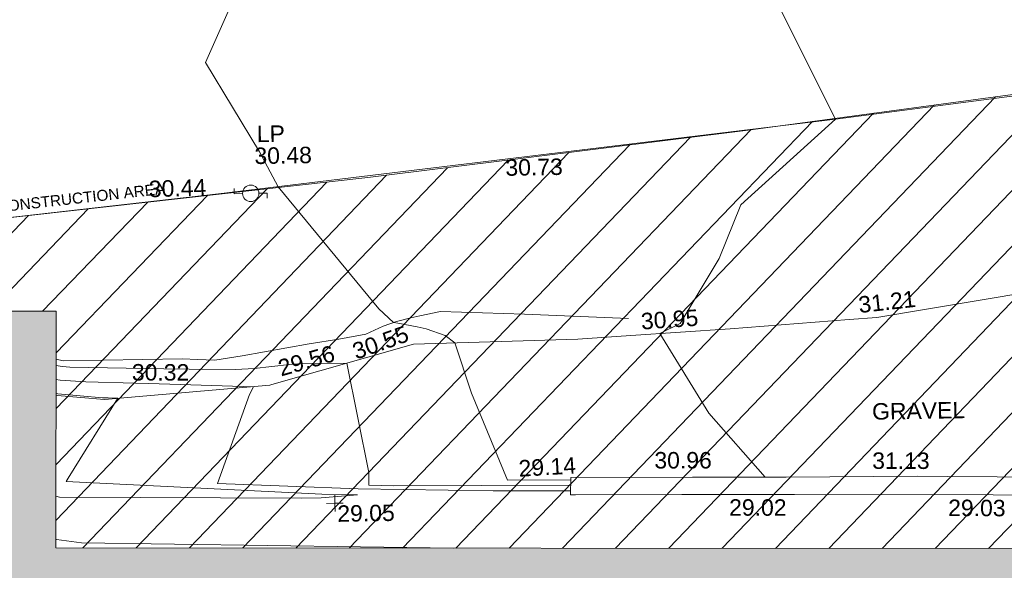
# Model space of a CAD drawing. Header units: millimetres. Extents: x -290717 to 520720, y -103372 to 287762.
# Tile 284 of 375: x 57964 to 80437, y 164211 to 176765. Entities that reach past the tile are written whole.
import ezdxf

# ---------------------------------------------------------------- set-up
doc = ezdxf.new("R2010")
doc.units = ezdxf.units.MM
for name, pattern in [('IMPORT-HIDDEN2 _3_', [4762.5, 3175, -1587.5]), ('IMPORT-UG_DRAINAGE_UNIDENTIFIED_QLB2 _2_', [2700, 1500, -300.0000000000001, 0, -250, 150, -300.0000000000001, 0, -200]), ('IMPORT-UG_ELEC_STREET LIGHTING_QLB2 _2_', [2700, 1500, -300.0000000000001, 0, -250, 150, -300.0000000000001, 0, -200])]:
    doc.linetypes.add(name, pattern=pattern)
for name, color, linetype, lineweight, true_color in [('00_TOPO_FENCE', 7, 'Continuous', 9, 0x3f7f4f), ('00_TOPO_FURN_LAMP_POST', 7, 'Continuous', 9, 0x666666), ('00_UAV_FENCE', 7, 'Continuous', 9, 0x264c2f), ('00_UAV_LEVEL_SPOT', 7, 'Continuous', 9, 0x666666), ('00_UAV_SLOPE_BOTTOM', 30, 'Continuous', 9, 0xff7f00), ('00_UAV_SLOPE_TOP', 40, 'Continuous', 9, 0xffbf00), ('00_UAV_WALL', 7, 'Continuous', 9, 0x7c00a5), ('01_DTM_CONTOUR_MJR', 7, 'Continuous', 9, 0x7f3f00), ('01_DTM_CONTOUR_MNR', 7, 'Continuous', 9, 0xa5a552), ('12333-PUM-2D-U-0001-C01 - Rev2_REVIT IMPORT_dwg', 7, 'Continuous', 9, 0x767676), ('A_RHA_Line', 7, 'Continuous', 9, 0x00a600), ('PUM-CHAMBER EXTENTS', 6, 'IMPORT-HIDDEN2 _3_', 9, 0xff00ff), ('PUM-UNABLE TO SURVEY', 190, 'Continuous', 9, 0x7f00ff), ('PUM-UNIDENTIFIED-QLB2', 150, 'IMPORT-UG_DRAINAGE_UNIDENTIFIED_QLB2 _2_', 9, 0x007fff)]:
    doc.layers.add(name, color=color, linetype=linetype, lineweight=lineweight, true_color=true_color)
doc.layers.add('00_UAV_SURVEY_TEXT', color=7, linetype='Continuous', lineweight=9)
doc.layers.add('A_RHA_Detail', color=7, linetype='Continuous', lineweight=9)
doc.styles.add('Arial_1', font='arial.ttf', dxfattribs={"height": 250})
doc.styles.add('Swis721 Lt BT_2', font='swissl.ttf', dxfattribs={"height": 375})

# ---------------------------------------------------------------- blocks, each defined once
blk = doc.blocks.new('12333-PUM-2D-U-0001-C01 - Rev2_REVIT IMPORT_dwg_MSL_Lamp_Post_SYM-2077199-Site Location Plan Existing')
at = {"layer": '00_TOPO_FURN_LAMP_POST', "color": 254, "true_color": 0xcccccc, "flags": 128}
for points in [[(-500.1060478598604, 0), (-1000.212095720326, 0), (-1000.212095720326, 316.7338303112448)], [(500.1060478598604, 0), (1000.21209571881, 0), (1000.21209571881, -316.7338303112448)]]:
    blk.add_lwpolyline(points, dxfattribs=at)
at = {"layer": '00_TOPO_FURN_LAMP_POST', "color": 254, "true_color": 0xcccccc}
blk.add_circle((0, 0), 500.1060478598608, dxfattribs=at)
blk = doc.blocks.new('12333-PUM-2D-U-0001-C01 - Rev2_REVIT IMPORT_dwg_UAV-2077255-Site Location Plan Existing')
at = {"layer": '00_UAV_LEVEL_SPOT', "color": 254, "true_color": 0xcccccc, "flags": 128}
for points in [[(0, -500.0000000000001), (0, 0), (-500.0000000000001, 0)], [(500.0000000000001, 0), (0, 0), (0, 500.0000000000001)]]:
    blk.add_lwpolyline(points, dxfattribs=at)
blk = doc.blocks.new('12333-PUM-2D-U-0001-C01 - Rev2_REVIT IMPORT_dwg_MGS62954_T2_Galway_ITM_3d_Rev1-2077680-Site Location Plan Existing')
at = {"layer": '00_TOPO_FENCE', "color": 254, "true_color": 0xcccccc, "flags": 128}
blk.add_lwpolyline([(533917210.8499775, 725719413.5790299), (533920897.2640227, 725722460.6173444), (533924975.9873791, 725723213.0356815), (533932823.7300687, 725724684.2544779), (533936834.0553869, 725725447.237831), (533940594.3079118, 725725466.5095568), (533946282.1384676, 725725466.6874781), (533949005.3609898, 725725595.4479479), (533953007.702599, 725725884.8935099), (533956868.8166244, 725726174.3537372), (533962564.0963076, 725726634.5533946), (533967466.2553149, 725727097.4780558), (533974024.9029548, 725727775.8969332), (533981580.335156, 725728558.1503834), (533988359.9939131, 725729322.6214048), (533990621.5881839, 725729601.8056606), (533993695.217885, 725730037.3716668), (533996392.6667585, 725727018.971834)], dxfattribs=at)
at = {"layer": '00_UAV_FENCE', "color": 254, "true_color": 0xcccccc, "flags": 128}
blk.add_lwpolyline([(533971859.1220001, 725723597.3755001), (533975612.1220002, 725723642.3755001), (533976823.1746137, 725723704.3201454), (533979092.1220001, 725723820.3755001), (533981807.3580877, 725723984.2959094), (533982438.1220002, 725724022.3755002), (533985943.1220002, 725724539.3755001), (533986665.2197314, 725724929.8094152), (533989113.122, 725726253.3755002), (533991259.0335968, 725726809.2712353), (533992456.1220001, 725727119.3755001), (533994292.122, 725726287.3755003), (533995488.918522, 725725019.9363321), (533996901.1220001, 725723524.3755001), (533997338.0374556, 725720622.6798762), (533997413.4570001, 725720121.7945001), (533997560.4570001, 725716590.7945)], dxfattribs=at)
at = {"layer": '00_UAV_SLOPE_BOTTOM', "color": 254, "true_color": 0xcccccc, "flags": 128}
blk.add_lwpolyline([(533963678.5647601, 725722572.6532314), (533963706.5020002, 725722564.473), (533964781.5020002, 725722458.4730002), (533968559.5020003, 725722716.473), (533968612.059972, 725722730.504449), (533971859.1220001, 725723597.3755001)], dxfattribs=at)
at = {"layer": '00_UAV_SLOPE_TOP', "color": 254, "true_color": 0xcccccc, "flags": 128}
blk.add_lwpolyline([(533976776.5020001, 725724095.473), (533974403.502, 725724238.473), (533972484.5020001, 725724330.473), (533972011.5020001, 725724242.473), (533971806.0659971, 725724194.7963428), (533971481.5020002, 725724119.4730002), (533971175.5020001, 725724020.4730002), (533970774.5020001, 725723839.473), (533970153.502, 725723738.4730002), (533969479.5020001, 725723643.473), (533967941.5020002, 725723396.4730002), (533967315.502, 725723311.4730002), (533966920.0017051, 725723334.0116872), (533966578.5020001, 725723353.473), (533963860.5020002, 725723354.4730002), (533963693.5266895, 725723394.8481777)], dxfattribs=at)
at = {"layer": '00_UAV_WALL', "color": 254, "true_color": 0xcccccc, "flags": 128}
for points in [[(533992730.4570001, 725717931.7945), (533992771.4570001, 725720807.7944999), (533992790.6272308, 725721895.6238623), (533992830.4570001, 725724155.7945), (533991205.1220001, 725724206.3755002), (533990325.1220002, 725724210.3755001), (533990318.9427257, 725723979.7909995), (533990287.122, 725722792.3755003), (533990234.1220001, 725720240.3755001), (533988982.1543514, 725720271.8122269), (533988641.1220001, 725720280.3755001), (533986266.122, 725720311.3755001), (533983983.3774287, 725720366.7707174), (533983299.122, 725720383.3755002), (533980309.122, 725720413.3755001), (533978987.286874, 725720436.8583122), (533978170.122, 725720451.3755002), (533975393.122, 725720495.3755002)], [(533990482.6273809, 725719771.102964), (533985492.5793819, 725719914.0351312), (533985029.5810003, 725719927.2969999), (533980494.358384, 725720014.8400971), (533977918.4796352, 725720064.5621114), (533975497.9785329, 725720099.1924616), (533975380.2886522, 725720100.8762623), (533975393.122, 725720495.3755002)]]:
    blk.add_lwpolyline(points, dxfattribs=at)
at = {"layer": '01_DTM_CONTOUR_MJR', "color": 254, "true_color": 0xcccccc, "flags": 128}
blk.add_lwpolyline([(533975387.4180489, 725720320.035099), (533971339.4180791, 725720375.0630887), (533971062.4802156, 725720382.672639), (533970780.0000001, 725720400.0000001), (533970791.0832211, 725720689.3656622), (533970330.0000001, 725723190.0000002), (533969306.8105221, 725723199.0859953), (533969021.9302935, 725723181.9302936), (533968211.6716833, 725723102.0375086), (533967791.2221233, 725723085.7894737), (533966728.7475613, 725723112.1399319), (533966147.0111597, 725723135.9110734), (533964006.7108611, 725723208.0731888), (533963836.4706587, 725723226.0788014), (533963690.9727716, 725723254.5040907)], dxfattribs=at)
at = {"layer": '01_DTM_CONTOUR_MNR', "color": 254, "true_color": 0xcccccc, "flags": 128}
for points in [[(533975391.3199982, 725720439.9816669), (533973950.0000001, 725720460.0000001), (533973159.6246231, 725722458.6865917), (533972800.0000001, 725723610), (533972586.2332788, 725723782.9879128), (533972149.5525005, 725723940.9247183), (533971950.8955224, 725723987.8208956), (533971510.1255888, 725724078.7755104), (533971410.0000001, 725724100.0000001), (533971082.5869294, 725724415.3344018), (533968830.0000001, 725727240), (533968419.3866527, 725728038.2501522), (533967220, 725730100), (533968355.5195429, 725732532.0380914)], [(533979828.3722818, 725720421.9161683), (533978567.5349933, 725721906.1879648), (533977480, 725723740), (533977952.0283494, 725723957.9359578), (533978867.4554876, 725725426.8210224), (533979386.1142882, 725726641.4796519), (533981580.0000001, 725728560.0000002), (533980180.0000002, 725731470.0000001)], [(533975383.1861574, 725720189.9460516), (533973620.226298, 725720219.7968014), (533970540.7951463, 725720316.2159423), (533967330.0000001, 725720500), (533968094.1854067, 725722515.1188927), (533968190.0000002, 725722690.0000002), (533965805.2894868, 725722803.1086866), (533965496.1816483, 725722814.1120373), (533964361.9135317, 725722864.4532142), (533963778.1564459, 725722918.9572816), (533963685.121467, 725722932.9604586)], [(533963636.7292523, 725720273.6888266), (533963718.275862, 725720249.6551723), (533969235.583233, 725720131.676485), (533969693.5480976, 725720132.3978975), (533970520.0000001, 725720180.0000002), (533969706.4966093, 725720209.935874), (533963880, 725720600), (533963920.7439877, 725720679.4973556), (533965090, 725722480), (533964870.0861976, 725722490.146956), (533964845.1578597, 725722492.2169418), (533964740.5895917, 725722498.1252863), (533963718.7540559, 725722606.1046944), (533963679.3428273, 725722615.4099396)], [(533963618.824311, 725719289.768106), (533963636.5609702, 725719285.4194489), (533964199.5005494, 725719197.4958862), (533972690.0000002, 725718930.0000001)]]:
    blk.add_lwpolyline(points, dxfattribs=at)
at = {"xscale": 0.375, "yscale": 0.375, "zscale": 0.375}
for name, p in [('12333-PUM-2D-U-0001-C01 - Rev2_REVIT IMPORT_dwg_MSL_Lamp_Post_SYM-2077199-Site Location Plan Existing', (533968204.1467072, 725727097.7317084)), ('12333-PUM-2D-U-0001-C01 - Rev2_REVIT IMPORT_dwg_UAV-2077255-Site Location Plan Existing', (533970000, 725720000))]:
    blk.add_blockref(name, p, dxfattribs=at)
at = {"layer": '00_TOPO_FENCE', "color": 251, "true_color": 0x666666, "insert": (533974024.9000001, 725727771.1296079), "char_height": 375, "width": 1495.902363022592, "attachment_point": 1, "line_spacing_factor": 1.005061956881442, "style": 'Swis721 Lt BT_2'}
blk.add_mtext('30.73', dxfattribs=at)
at = {"layer": '00_TOPO_FENCE', "color": 251, "true_color": 0x666666, "insert": (533965876.2045439, 725727424.5511549), "char_height": 375, "width": 1495.902363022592, "attachment_point": 1, "rotation": 0.8842610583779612, "line_spacing_factor": 1.005061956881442, "style": 'Swis721 Lt BT_2'}
blk.add_mtext('30.44', dxfattribs=at)
at = {"layer": '00_TOPO_FURN_LAMP_POST', "char_height": 375, "attachment_point": 1, "line_spacing_factor": 1.005061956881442, "style": 'Swis721 Lt BT_2'}
for s, insert, width in [('LP', (533968364.9914096, 725728637.0534407), 707.5855621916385), ('30.48', (533968302.7088249, 725728139.1045974), 1495.902363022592)]:
    blk.add_mtext(s, dxfattribs=dict(at, insert=insert, width=width))
at = {"layer": '00_UAV_FENCE', "color": 251, "true_color": 0x666666, "char_height": 375, "width": 1495.902363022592, "attachment_point": 1, "line_spacing_factor": 1.005061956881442, "style": 'Swis721 Lt BT_2'}
for s, insert, rotation in [('31.21', (533982010.8251207, 725724500.3904076), 5.2688618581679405), ('30.95', (533977047.5505822, 725724211.6738578), 2.928094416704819)]:
    blk.add_mtext(s, dxfattribs=dict(at, insert=insert, rotation=rotation))
at = {"layer": '00_UAV_LEVEL_SPOT', "insert": (533970051.8765643, 725719949.1441548), "char_height": 375, "width": 1495.902363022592, "attachment_point": 1, "line_spacing_factor": 1.005061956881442, "style": 'Swis721 Lt BT_2'}
blk.add_mtext('29.05', dxfattribs=at)
at = {"layer": '00_UAV_SLOPE_BOTTOM', "color": 251, "true_color": 0x666666, "insert": (533968725.8623343, 725723273.4606045), "char_height": 375, "width": 1495.902363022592, "attachment_point": 1, "rotation": 14.947689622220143, "line_spacing_factor": 1.005061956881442, "style": 'Swis721 Lt BT_2'}
blk.add_mtext('29.56', dxfattribs=at)
at = {"layer": '00_UAV_SLOPE_TOP', "color": 251, "true_color": 0x666666, "char_height": 375, "width": 1495.902363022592, "attachment_point": 1, "line_spacing_factor": 1.005061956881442, "style": 'Swis721 Lt BT_2'}
for s, insert, rotation in [('30.55', (533970424.1410729, 725723618.3174405), 18.47324896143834), ('30.32', (533965423.74556, 725723254.6107209), 358.86994161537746)]:
    blk.add_mtext(s, dxfattribs=dict(at, insert=insert, rotation=rotation))
at = {"layer": '00_UAV_SURVEY_TEXT', "color": 251, "true_color": 0x666666, "insert": (533982294.8000001, 725722064.6296079), "char_height": 375, "width": 2322.210334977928, "attachment_point": 1, "line_spacing_factor": 1.005061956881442, "style": 'Swis721 Lt BT_2'}
blk.add_mtext('GRAVEL', dxfattribs=at)
at = {"layer": '00_UAV_WALL', "color": 251, "true_color": 0x666666, "char_height": 375, "width": 1495.902363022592, "attachment_point": 1, "line_spacing_factor": 1.005061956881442, "style": 'Swis721 Lt BT_2'}
for s, insert, rotation in [('29.14', (533974198.9694543, 725720905.8614455), 2.306372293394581), ('30.96', (533977311.7959343, 725721040.84582), 359.00222452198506), ('31.13', (533982283.2754747, 725720945.4670475), 358.86699622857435), ('29.02', (533978999.1540754, 725719934.7870116), 358.894160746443), ('29.03', (533983998.0607225, 725719840.42858), 358.6462375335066)]:
    blk.add_mtext(s, dxfattribs=dict(at, insert=insert, rotation=rotation))
blk = doc.blocks.new('12333-PUM-2D-U-0001-C01 - Rev2_REVIT IMPORT_dwg-1620468-Site Location Plan Existing')
at = {"layer": 'PUM-CHAMBER EXTENTS', "true_color": 0xfff4d4}
h = blk.add_hatch(dxfattribs=at)
h.set_pattern_fill('FP_14', style=0, pattern_type=2)
h.set_pattern_definition([(45, (-533641079.65, -725615854.3560001), (-618.7184335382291, 618.7184335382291), [])])
h.paths.add_polyline_path([(351699.72233876, 60394.56140982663), (351708.9931528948, 60906.25732133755), (352393.2163071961, 60898.13015711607), (353041.6677554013, 66223.39089320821), (353206.9931529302, 73966.25732144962), (353982.8594361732, 73952.7145251), (354317.3501528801, 76699.64382133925), (358888.3501528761, 76111.64382135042), (361222.350152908, 86809.64382132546), (361563.3501529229, 88895.64382133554), (363078.350152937, 90435.64382137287), (363904.3501529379, 101867.6438212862), (365385.1266995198, 110525.3932341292), (365230.9820148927, 110551.7047199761), (365498.4008083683, 111226.8875165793), (365470.0968050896, 111952.5482150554), (365624.7061381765, 111926.1574136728), (366051.350152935, 114420.6438213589), (364898.3501528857, 114331.6438213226), (360524.3501529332, 111561.643821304), (356416.7002318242, 111258.678218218), (357929.2858412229, 111182.0907012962), (360544.5530249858, 111349.5624075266), (360546.5568067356, 111049.5690885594), (355314.0187962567, 111014.6190039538), (355309.6134037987, 111177.0234435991), (355277.3501528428, 111174.643821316), (352644.3501529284, 114141.6438213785), (338239.8330883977, 112460.2766464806), (329804.3501528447, 111555.6438213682), (319532.3501528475, 110592.6438213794), (310517.3501528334, 109863.6438213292), (302620.3501528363, 109581.6438213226), (295825.3501529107, 109566.6438213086), (279813.3501529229, 106549.643821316), (276140.8366145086, 103581.1872824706), (276061.814112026, 103425.8629484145), (271406.8224872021, 105468.1551963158), (271509.3894614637, 105701.9358727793), (267649.350152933, 107463.6438213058), (260223.350152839, 100640.6438213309), (259796.3501529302, 72682.64382134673), (269496.3501528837, 64316.64382130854), (273776.3501529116, 63665.64382135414), (309011.3501528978, 62955.64382139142), (311037.3501528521, 62074.64382133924), (337339.3501528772, 60871.64382135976), (351699.5658924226, 60394.56660731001)])
h.paths.add_polyline_path([(268358.9909750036, 65556.86419186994), (264596.4920611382, 69167.41490751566), (264804.2082447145, 69383.8727354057), (266581.5988270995, 67470.36930634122), (268566.7072650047, 65773.32227584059), (268393.5501527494, 65592.87780157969)])
h.paths.add_polyline_path([(332379.887152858, 67575.85382149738), (302320.8871528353, 68122.8538214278), (302332.4158496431, 68783.33241919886), (280169.8095181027, 69186.63780598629), (280330.3604934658, 78384.59702432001), (275960.0958838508, 78464.13017966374), (276108.0612945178, 86595.19465455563), (280450.151176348, 86519.4031937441), (280756.2778082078, 103341.6855813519), (302910.5740271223, 102938.5317815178), (302921.4142533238, 103534.2289657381), (310787.9439886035, 103391.0774384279), (310815.0515438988, 104880.7045066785), (318228.828162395, 104745.7919744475), (318301.0448391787, 108714.2766025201), (322633.8020448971, 108635.4310593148), (322539.6341878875, 103240.5581443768), (349750.1643799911, 102745.3933022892), (349310.9351529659, 74176.42282136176), (332506.0083566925, 74506.52523825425), (332420.225768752, 69792.56032023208)])
h.paths.add_polyline_path([(262373.7501529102, 72788.24382131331), (262335.6501528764, 75226.64382130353), (265345.5501529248, 75226.64382130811), (265383.6501528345, 72864.44382133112), (265304.2827260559, 72862.43451938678)])
h.paths.add_polyline_path([(261383.1501528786, 75912.44382136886), (261459.3501528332, 80789.24382133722), (267517.2501529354, 80713.04382135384), (267441.050152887, 75836.24382130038), (261504.3495088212, 75910.91930116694)])
h.paths.add_polyline_path([(302573.8228673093, 78329.52926304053), (302592.4407276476, 78963.90062831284), (306343.567266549, 78898.43991812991), (306598.9518629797, 91613.85658206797), (302817.4785721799, 91689.80612071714), (302824.7187942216, 92271.10215000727), (296640.3411529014, 92395.32482125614), (296360.3411528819, 78454.32482147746), (302538.3452618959, 78330.24181806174)])
h.paths.add_polyline_path([(261840.3501529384, 80865.44382136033), (261687.9501528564, 92981.24382131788), (264050.1501528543, 92981.2438213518), (264202.5501529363, 80865.44382139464), (263838.6680771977, 80865.44382138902)])
h.paths.add_polyline_path([(274664.4282881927, 104261.9875886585), (272430.0401462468, 105281.7542374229), (273799.1437452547, 104582.3695657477), (274486.1144024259, 104328.01044291)])
h.paths.add_polyline_path([(315481.3501528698, 115683.6438212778), (326437.165211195, 116343.5766866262), (364189.350152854, 120948.6438212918), (366744.3501529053, 124721.6438213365), (363517.3501528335, 126053.6438213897), (359872.3501529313, 126432.6438213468), (352849.3501528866, 126181.6438212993), (339104.3501528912, 124625.643821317), (335451.3501528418, 124514.6438212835), (325145.3501528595, 123235.643821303), (319635.3501528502, 122976.6438213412), (314446.3501528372, 122493.6438213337), (313566.3501528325, 118980.6438212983)])
h.paths.add_polyline_path([(322305.050152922, 119194.0438212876), (322152.6501528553, 121403.8438213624), (326724.6501528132, 121784.8438213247), (326877.0501529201, 119498.8438214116), (323355.1979919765, 119264.0536772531)])
h.paths.add_polyline_path([(328629.650152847, 120870.443821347), (328477.2501528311, 122089.6438212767), (329810.7501529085, 122242.0438213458), (329963.1501528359, 121022.8438213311), (328841.3815410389, 120894.6416942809)])
h.paths.add_polyline_path([(317352.0501528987, 121480.0438213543), (317352.0501528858, 121861.0438214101), (317618.7501528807, 121856.3885555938), (317618.7501528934, 121480.043821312), (317362.3608135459, 121480.0438213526)])
h.paths.add_polyline_path([(331601.4501528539, 122089.6438213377), (331144.2501528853, 122242.0438213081), (331258.5501528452, 122623.0438213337), (331715.7501528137, 122470.6438213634), (331644.5503212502, 122233.3110493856)])
at = {"layer": 'PUM-UNABLE TO SURVEY', "color": 7, "true_color": 0xfff4d4, "flags": 128}
blk.add_lwpolyline([(276146.350152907, 103585.6438212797), (279813.3501529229, 106549.643821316), (295825.3501529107, 109566.6438213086), (302620.3501528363, 109581.6438213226), (310517.3501528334, 109863.6438213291), (319532.3501528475, 110592.6438213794), (329804.3501528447, 111555.6438213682), (338504.3501529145, 112488.6438213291), (352644.3501529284, 114141.6438213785), (355277.3501528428, 111174.643821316), (355312.9323998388, 111177.2682409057)], dxfattribs=at)
blk.add_blockref('12333-PUM-2D-U-0001-C01 - Rev2_REVIT IMPORT_dwg_MGS62954_T2_Galway_ITM_3d_Rev1-2077680-Site Location Plan Existing', (-533641079.6498471, -725615854.3561786))
at = {"layer": 'PUM-UNIDENTIFIED-QLB2', "insert": (323233.9616297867, 111336.5528986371), "char_height": 250, "width": 4603.372719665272, "attachment_point": 2, "rotation": 5.355825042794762, "line_spacing_factor": 0.9417779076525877, "style": 'Arial_1'}
blk.add_mtext('CONSTRUCTION AREA', dxfattribs=at)

msp = doc.modelspace()

# ---------------------------------------------------------------- hatches: boundary and pattern name
at = {"layer": 'A_RHA_Detail', "true_color": 0xc0c0c0}
h = msp.add_hatch(color=9, dxfattribs=at)
h.paths.add_polyline_path([(-80880.60083898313, -68502.79057078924), (-80400.86592458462, -68483.4150911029), (-80400.86592458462, -62984.64684182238), (-24474.85765180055, -63009.32043784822), (-24456.14471274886, -50840.30023854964), (-36622.55041054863, -50831.65104346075), (-36622.5504104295, -44228.57792609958), (-50959.05265825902, -44213.68205212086), (-50959.05265825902, -42573.78171509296), (-54563.93258049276, -42571.21897729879), (-54565.69773355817, -45054.17447471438), (-92408.82109324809, -45027.27149617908), (-92411.78875845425, -49201.74309219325), (-100061.9988811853, -49201.74309219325), (-100052.221444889, -64852.82557835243), (-86120.90825231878, -64852.82557835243), (-86092.16626519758, -62957.90041523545), (-84861.10047611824, -62957.90041520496), (-84854.79054275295, -68240.10973718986), (-80870.60226895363, -68240.10973718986)])
h.paths.add_polyline_path([(-137238.9269955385, -68461.93840922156), (-132719.7426408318, -68433.06336920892), (-132847.0731201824, -62850.0428228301), (-130454.6837966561, -62916.63108081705), (-130498.2830220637, -61355.8539363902), (-117581.136331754, -61423.42893434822), (-117492.3908565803, -49183.91309186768), (-125136.5200282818, -49178.47881939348), (-125133.5727033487, -45032.61887132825), (-163007.1824077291, -45005.69421944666), (-163007.1824077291, -44090.29634113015), (-163123.8521375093, -44090.21339942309), (-163122.6389897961, -42383.751842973), (-166563.8543420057, -42383.75184295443), (-166565.0349082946, -44044.3982420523), (-193158.4656786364, -44025.49275802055), (-193195.152889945, -62863.6565097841), (-137269.7106414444, -62916.63108078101), (-137254.3708868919, -65679.90523788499)])
h.paths.add_polyline_path([(120310.9497607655, -32334.2823016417), (120312.4652266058, -31610.73011961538), (133451.2244789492, -31638.24899384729), (133469.2230092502, -19717.98315777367), (121295.7536929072, -19692.48606427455), (121319.8434528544, -8190.941560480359), (112277.0825929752, -8172.001674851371), (112263.1769726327, -14811.12345451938), (78285.85310969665, -14739.95861435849), (78292.82277619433, -8167.077575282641), (76545.55099677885, -8163.40371230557), (69355.76844230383, -8152.931592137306), (69353.66597202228, -9156.746357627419), (68372.60878942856, -9154.691552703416), (68372.60878942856, -13705.52853212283), (69333.72334743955, -13707.54156767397), (69325.07112544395, -16249.53369225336), (66623.4489111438, -16249.53369225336), (66619.79243932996, -17995.29925522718), (65989.07757491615, -17995.29925522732), (65985.44262769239, -19730.78799479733), (57152.23993372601, -19712.28702423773), (57127.42535098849, -31559.89461998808), (70277.87165423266, -31587.43801817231), (70277.87165428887, -32271.74147154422), (78263.96947906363, -32285.12944888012), (78266.62669288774, -31019.79372153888), (112335.8856506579, -31091.15111856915), (112335.8856506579, -32317.57330550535), (119781.4233959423, -32333.17321910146)])
h.paths.add_polyline_path([(7503.71740934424, -1791.43926322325), (15482.43097389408, -674.0213230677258), (15484.0826184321, 148.1327206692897), (56188.28042539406, 205.5276654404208), (56155.8432600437, 14338.31663138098), (18016.62665932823, 14236.4814953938), (17967.9025208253, 34313.18372075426), (21727.10644861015, 34324.06926249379), (21708.9097307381, 40608.10218319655), (18009.66447156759, 40608.10218325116), (17995.54603703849, 45483.75063445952), (9770.084212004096, 45420.63294734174), (3966.216019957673, 45443.14492469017), (3984.771235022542, 14176.56786831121), (1023.062455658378, 14176.56786840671), (-276.5134647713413, 14190.52623465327), (-231.6790044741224, 5976.811441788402), (-226.4491536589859, 193.7444677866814), (1220.250839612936, 179.5999159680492), (7477.609307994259, 143.2867556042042), (7488.638446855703, -674.0213230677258)])
h.paths.add_polyline_path([(77755.59663317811, 53.47451145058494), (77729.51881611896, 1699.844979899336), (94464.47132486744, 1659.976083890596), (94606.37913471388, 17991.39023626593), (88810.41901146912, 18015.03260816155), (88799.89418497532, 14436.74271609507), (69413.88950349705, 14457.87738898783), (69377.35724448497, 99.62816357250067), (70760.85642036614, 92.0068082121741)])
h.paths.add_polyline_path([(61252.12079698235, 46453.95617369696), (105774.7348988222, 46472.68783510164), (105768.2642197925, 61852.61234310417), (92285.13876306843, 61852.61234310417), (92308.59670397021, 65784.30757142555), (96107.46680002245, 65767.6044524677), (96059.6808111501, 75209.20847378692), (101084.8427276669, 75071.88872768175), (104988.0046543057, 74765.36560410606), (108403.6894220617, 74363.84089439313), (112009.2703903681, 73787.25420864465), (115645.3524814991, 73049.69667210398), (116890.8108050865, 72761.69136255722), (120208.9929832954, 71893.18353872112), (120865.241739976, 71703.68487155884), (124135.6329505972, 70669.67317909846), (127435.6253142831, 69480.50055823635), (127820.4368655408, 69394.93141813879), (128274.3081769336, 69331.69585757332), (128731.879114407, 69306.66104520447), (129189.9401456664, 69320.00258265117), (129645.2782985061, 69371.62688830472), (130094.6997111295, 69461.17185607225), (130535.0520071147, 69588.00939078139), (130963.2464342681, 69751.2498188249), (131376.279516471, 69949.74812593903), (131771.254123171, 70182.11198906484), (132162.5575600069, 70460.54046602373), (132496.0921582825, 70741.69081117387), (132820.8713676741, 71064.98072578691), (133117.4593294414, 71414.31364276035), (133383.77568926, 71787.23923958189), (133616.5473239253, 72178.53728446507), (133817.1647262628, 72590.54524901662), (133982.6025969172, 73017.89547517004), (134111.7005086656, 73457.59040804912), (134203.5529320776, 73906.545904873), (134257.5155882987, 74361.61286220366), (134272.5462649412, 74819.59931534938), (134250.5259874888, 75277.29281749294), (134189.6227572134, 75731.48297750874), (134090.9274700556, 76178.98397761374), (133955.1324028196, 76616.65691996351), (133783.1900598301, 77041.4318434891), (133576.3064937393, 77450.3292564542), (133335.9328436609, 77840.48103831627), (133063.7551572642, 78209.15055536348), (132761.6825665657, 78553.75185442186), (132431.8338935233, 78871.86780505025), (132076.5227904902, 79161.26705200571), (131698.2415079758, 79419.91966864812), (131299.6434187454, 79646.01139199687), (131093.5942456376, 79746.34209763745), (132146.0467355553, 83110.22226149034), (122787.763295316, 86282.54285521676), (121604.3555410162, 82800.35918872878), (117095.9864226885, 83870.84033788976), (116841.9598400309, 83526.35449576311), (116120.5435466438, 91221.9361197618), (110237.7341284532, 91274.27491024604), (110194.3680786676, 90435.39030217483), (104988.0046543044, 90486.49901569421), (104973.2761846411, 94309.82427956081), (103746.1314668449, 94309.82427962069), (103839.9937121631, 122852.1474272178), (96365.09202303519, 122931.9599471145), (96350.3400238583, 123952.416858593), (104555.5505249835, 123902.1925258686), (104607.3234457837, 120248.5396157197), (125502.5015002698, 120134.193340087), (125662.0200253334, 137657.3796883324), (114479.5865733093, 137699.2256881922), (114382.3062641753, 129149.9458158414), (104644.1590035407, 129187.997507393), (104577.9931702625, 126217.3903165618), (101184.4926405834, 126159.1566967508), (101264.6166812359, 135959.2655565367), (89967.23177303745, 135988.8856164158), (89927.63362986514, 125823.6463181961), (93630.53562299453, 125840.7948842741), (93580.6568888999, 122931.9599471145), (88697.38835373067, 122904.7310127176), (88679.38989541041, 95739.0914377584), (86378.25848993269, 95739.0914377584), (86378.18187189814, 96178.10083375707), (83279.5074328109, 96200.92083330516), (83273.62493422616, 95735.74732136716), (70169.67509616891, 95733.22421950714), (70166.2684274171, 96272.07409350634), (66674.99731291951, 96257.14073659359), (66654.74538556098, 95755.71092140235), (65784.77231076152, 95755.71092140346), (65887.65094981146, 117470.6305650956), (53473.34271625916, 117487.9046429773), (53434.44066306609, 98570.4634906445), (40649.41626913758, 98570.46349066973), (40610.16711556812, 94406.01479082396), (38853.82372865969, 94410.36303444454), (38848.65589191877, 89463.65332732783), (40612.46601909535, 89518.45976927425), (40665.38257359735, 86257.73741131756), (38372.19584673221, 86305.7230928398), (38369.79373532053, 76901.0507917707), (50937.95125076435, 76944.40198877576), (50922.88567283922, 74598.78180893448), (56484.90611318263, 74588.85093774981), (56484.9061131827, 75194.85181998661), (92465.40372273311, 75233.02581663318), (92645.92783659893, 71766.64845097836), (89810.5550181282, 69362.83965827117), (85313.16173971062, 69360.94750424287), (85313.16173971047, 66907.40508090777), (75210.14498260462, 66903.15451592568), (75210.14498260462, 63815.70944554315), (70819.40014306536, 63815.70999204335), (70819.21601502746, 64253.35708063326), (69456.8341568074, 64253.35708063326), (69455.71957374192, 66901.99623168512), (61303.3285675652, 66898.56680686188), (61304.56054652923, 63970.32021231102), (70500.41048205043, 63970.32021223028), (70500.40885431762, 61852.59006210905), (61245.64388480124, 61848.69637492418), (61252.12079698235, 46455.07044720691)])
h.paths.add_polyline_path([(-17153.16561239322, 48569.32684293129), (-17153.16561227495, 60770.38083690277), (-29362.88357762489, 60774.7042869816), (-29362.88357762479, 67399.20394583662), (-43507.25361058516, 67405.01911302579), (-43488.53133082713, 69093.07334179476), (-45766.41866234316, 69109.32868391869), (-45794.34620035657, 67405.01911302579), (-47272.11273197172, 67404.21245453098), (-47272.44887636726, 66454.91798912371), (-86004.56386335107, 66468.6329952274), (-86006.66970790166, 60521.58362724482), (-92662.8772251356, 60521.58362724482), (-92666.53762789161, 50184.35611936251), (-79752.016597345, 50179.78302554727), (-79752.016597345, 48591.49323813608), (-17157.71631240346, 48569.32845421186)])
h.paths.add_polyline_path([(-201056.4185879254, 48628.75479108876), (-138377.9751621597, 48634.64535782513), (-138377.9751621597, 50133.28202330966), (-125467.710581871, 50134.49533928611), (-125468.6909603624, 60566.19036866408), (-132186.8595615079, 60565.86652591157), (-132187.4203588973, 66533.01978768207), (-170643.3098734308, 66805.61809689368), (-170643.3098732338, 67738.78475851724), (-200340.0100486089, 67488.93693767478), (-200348.7175167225, 60827.7802510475), (-201057.5650552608, 60827.71357562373), (-201056.6510294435, 51102.0431337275)])
h.paths.add_polyline_path([(-240051.5126725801, 54769.1949116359), (-239444.4902595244, 54811.10754483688), (-239186.5396225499, 54841.92927608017), (-238764.8191578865, 54940.98166103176), (-238382.4735933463, 55122.46891391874), (-237990.3402229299, 55354.87497237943), (-237269.2031026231, 55936.21514997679), (-237030.2712443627, 56228.66101920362), (-236793.0039600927, 56569.31473977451), (-236554.5880579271, 57004.26389721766), (-236432.7219585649, 57267.46508911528), (-236300.0815274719, 57753.26239002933), (-236250.7285154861, 58017.17885687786), (-236235.6490610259, 58516.21786795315), (-236233.2538430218, 58987.85640057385), (-236213.702979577, 59823.48083772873), (-236363.8287856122, 59820.8603820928), (-236634.0279869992, 60698.06075831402), (-236391.9547756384, 61432.1972634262), (-236225.4740089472, 61435.10319604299), (-236201.6036570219, 62637.68779599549), (-232563.5271750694, 62639.28734435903), (-232563.5271750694, 63049.03842407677), (-232732.1945866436, 63049.15302221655), (-232860.1521278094, 63457.9589027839), (-232731.6068089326, 63914.24862701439), (-232560.8209657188, 63914.24862701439), (-232521.9864006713, 70597.99604498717), (-240628.6947850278, 70598.85496274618), (-240629.7923196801, 72350.98321581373), (-246412.6011213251, 72347.36085937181), (-246412.6011213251, 70616.45923939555), (-254449.5805725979, 70618.60952619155), (-254454.637144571, 70754.06491724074), (-254469.7140363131, 73191.6627625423), (-263883.2532625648, 73267.83063692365), (-263902.4181505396, 68260.74348557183), (-263714.8217520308, 68259.82096576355), (-263552.9672900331, 67819.6543439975), (-263719.0883117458, 67392.20684197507), (-263913.629869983, 67392.20684288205), (-263956.7001914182, 58633.76423459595), (-260181.1963171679, 58611.22607638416), (-260192.3146984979, 56354.25111578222), (-257184.684388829, 56339.46086010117), (-257213.4419958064, 57092.93866025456), (-257338.5163846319, 57093.27331227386), (-257471.0109295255, 57531.7457231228), (-257338.5163845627, 58062.22513700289), (-257203.4956297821, 58064.06881293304), (-257173.5751889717, 58598.54056827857), (-256478.2273617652, 58575.27357918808), (-256478.2273617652, 58788.51859477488), (-256013.0091299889, 58911.92701537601), (-255397.0786589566, 58780.99767608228), (-255397.0786664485, 58595.98242230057), (-243809.8853614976, 58585.92793205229), (-243805.3570672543, 58352.04527760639), (-243740.9394682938, 57884.52572396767), (-243619.083060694, 57421.84877501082), (-243424.3877541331, 56943.65915328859), (-243247.1437899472, 56608.24157716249), (-243003.0710577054, 56249.99021479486), (-242732.2093200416, 55932.75703086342), (-242371.7230179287, 55603.12658814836), (-242141.2551255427, 55424.88676771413), (-241804.9643038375, 55216.88439829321), (-241529.464082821, 55077.02869058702), (-241100.6275144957, 54917.18295005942), (-240836.2134980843, 54840.82833179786), (-240453.4486196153, 54788.6078413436), (-240203.3756532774, 54776.52967577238)])
h.paths.add_polyline_path([(40276.69022620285, 59895.3641775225), (40328.62676026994, 69196.9439153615), (36588.99968782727, 69217.82459101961), (36619.46637569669, 74674.25962431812), (32264.36460075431, 74687.02318924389), (32233.48293864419, 69156.26826309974), (11916.69390488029, 69269.70959690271), (11966.66200108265, 78218.75165977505), (29087.50901742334, 78123.15526811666), (29143.44567202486, 88141.13700481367), (15719.34879623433, 88216.09212957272), (15732.60379610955, 90589.99788900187), (4594.294101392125, 90652.19003492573), (4525.129359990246, 78265.12250452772), (10096.76365550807, 78234.01258734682), (10077.43887221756, 74773.03821913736), (4547.641142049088, 74803.91453678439), (4465.579974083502, 60107.16002351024), (19125.89094757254, 60025.30234268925), (19139.86249371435, 62527.53804648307), (31738.59196305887, 62457.19146407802), (31724.55430855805, 59943.11609818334), (38369.79364222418, 59906.01157297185)])
h.paths.add_polyline_path([(-246083.0241259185, 72334.29150213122), (-246083.0594797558, 72334.30275087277), (-246208.2905500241, 72334.29150213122)])
h.paths.add_polyline_path([(-114575.3004830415, 112178.0758696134), (-114575.3246436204, 112178.0758696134), (-114707.2752166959, 115801.5811617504)])
h.paths.add_polyline_path([(-154699.9178766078, 101760.4080976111), (-114382.0503338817, 101776.0542915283), (-114382.0503338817, 106926.936016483), (-113755.641395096, 106927.1791078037), (-113757.5507412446, 111847.2721532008), (-114431.6837526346, 111847.2721532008), (-114431.8098651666, 112178.075869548), (-114575.3004830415, 112178.0758696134), (-114578.9984943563, 121707.2390834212), (-123056.9849702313, 121707.2390834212), (-123068.8201032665, 156452.7036899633), (-119381.2340625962, 156454.1347343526), (-119381.2340625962, 160165.8603541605), (-115501.031452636, 160167.3661472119), (-115503.3750945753, 166206.5793118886), (-132411.7987151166, 166599.6604729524), (-132411.8243306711, 166665.6603411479), (-135275.0124468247, 166664.5489553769), (-135275.0124468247, 166628.1883102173), (-135911.3205077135, 166628.1944503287), (-135911.3479256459, 166352.1604668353), (-152521.1633846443, 166345.7145607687), (-152518.3680955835, 159142.6836790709), (-150699.3133726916, 159117.9265656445), (-150755.6690356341, 122560.6912032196), (-151059.2005266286, 122560.6912032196), (-151061.0981347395, 121302.4374931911), (-154138.3148337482, 121372.6012653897), (-154138.3148337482, 121865.183451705), (-154704.3888425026, 121867.2611370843), (-154688.5451973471, 119352.3937021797), (-154745.5933227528, 119352.3715636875), (-154745.5763474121, 118722.1532660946), (-160794.1544526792, 118748.744283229), (-160794.1544527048, 119410.5425977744), (-163852.1622693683, 119422.408321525), (-163855.0715294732, 118762.2003111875), (-167568.6765459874, 118778.5256058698), (-166634.6619849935, 124395.1277019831), (-166843.6206842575, 124471.2090400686), (-167568.6765459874, 124707.6250904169), (-168028.2173235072, 124841.3808643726), (-168630.5006276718, 124991.3056740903), (-169238.2056070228, 125117.4693074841), (-169850.3952285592, 125219.6772877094), (-170466.1255403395, 125297.7720169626), (-171089.1102599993, 125351.8553033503), (-171704.4065937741, 125381.1774254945), (-172325.0479971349, 125386.3595015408), (-172782.2248668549, 125374.5832363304), (-173401.7764236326, 125337.4554476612), (-174019.3926983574, 125276.0328036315), (-174634.1213722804, 125190.4100127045), (-175245.0145766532, 125080.7190996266), (-176047.1958093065, 124895.7675261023), (-176665.4852587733, 124724.7228134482), (-177045.3001228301, 124609.1129151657), (-177631.5127793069, 124405.2077276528), (-176665.4852586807, 118818.5158793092), (-177558.9402083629, 118822.4435769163), (-177662.2853368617, 125263.4341236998), (-176365.3912352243, 126542.9270807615), (-159462.2970490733, 126319.9103917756), (-157057.7396790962, 128609.0850976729), (-157060.6673204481, 136153.1661957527), (-158638.8016610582, 137740.2441626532), (-159352.3735831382, 137740.2441626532), (-161634.4140635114, 140201.1078539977), (-168727.9404946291, 140256.8191147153), (-171035.0401162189, 137942.884730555), (-174184.1459014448, 137942.884730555), (-176460.1168228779, 140292.2858551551), (-177341.68569345, 140292.285855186), (-177341.7114445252, 140358.4281613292), (-183428.5803825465, 140356.0660244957), (-185921.6385984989, 137917.4639097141), (-185921.6385985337, 131757.309115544), (-186906.8767412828, 131756.9267734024), (-187725.3914540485, 130809.9989183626), (-187724.0588902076, 127376.1828149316), (-186481.0281350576, 126304.557648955), (-186479.4846755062, 122327.2959175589), (-185176.2828158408, 121059.4673825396), (-180304.1129154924, 121059.4673825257), (-180304.1136492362, 118802.0484409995), (-193555.3706955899, 118802.0484409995), (-193555.3686998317, 133117.8341649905), (-192593.6442938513, 133118.2073819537), (-192593.6442938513, 134200.8158367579), (-192224.6284783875, 134200.9592041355), (-192225.5653014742, 136615.0101267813), (-192595.0012461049, 136615.0101267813), (-192595.4357332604, 137734.4745166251), (-193589.2709668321, 137734.4746851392), (-193589.2685988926, 147474.5705834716), (-193163.2062206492, 147492.8644728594), (-192606.8095195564, 147551.4951472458), (-192359.9383250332, 147589.5931622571), (-192199.8207947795, 147616.5827293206), (-191882.7548926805, 147682.9245600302), (-191568.5380071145, 147761.6632019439), (-191020.2573150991, 147932.4221712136), (-190950.5841382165, 147955.8263236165), (-190647.7999969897, 148070.951423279), (-190349.769078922, 148197.8750093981), (-190056.9509284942, 148336.4013817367), (-189769.7970512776, 148486.316942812), (-189375.4954991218, 148717.2624196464), (-189132.9060261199, 148873.2749095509), (-188867.5421091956, 149059.0543930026), (-188609.6764469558, 149255.1087866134), (-188354.9814056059, 149465.3525772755), (-188079.6339208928, 149713.8792482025), (-187884.9836199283, 149901.8220103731), (-187538.2510284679, 150274.4802367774), (-187446.2998447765, 150378.396083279), (-187241.3270201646, 150629.2310214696), (-187046.3599558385, 150887.9197697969), (-186861.699277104, 151154.0634500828), (-186546.1373636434, 151669.8298752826), (-186524.4196769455, 151707.063245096), (-163675.289831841, 151669.8298752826), (-163687.5843044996, 148134.0767945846), (-157303.6541541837, 148136.4921063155), (-157303.6541541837, 155759.9150161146), (-157557.4317586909, 155765.0384228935), (-157555.9168973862, 166678.0466575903), (-187009.2021991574, 166699.7464767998), (-187013.0952111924, 162054.4009359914), (-188707.1775469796, 162044.5925187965), (-188705.9961893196, 155021.5333641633), (-188737.9999316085, 154650.5326603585), (-188799.0133970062, 154283.1866125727), (-188857.2045401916, 154035.4341107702), (-188966.1106131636, 153679.3368924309), (-189102.6200311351, 153332.8820747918), (-189265.8911677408, 152998.2056672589), (-189454.9174010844, 152677.3710606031), (-189645.2484685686, 152421.322012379), (-189916.9563410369, 152104.2450531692), (-190212.7041973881, 151809.4634871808), (-190530.6686598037, 151538.7947475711), (-190868.889367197, 151293.9075915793), (-191225.2810786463, 151076.3118324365), (-191597.6465194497, 150887.3490190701), (-192092.8415776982, 150682.5621956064), (-192485.2937347, 150569.6612301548), (-192903.8930807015, 150482.2408890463), (-193187.215491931, 150440.8868273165), (-193594.1866364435, 150407.1257787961), (-193594.5953882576, 151459.989522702), (-205369.2399268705, 151455.4201248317), (-205354.452352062, 113350.0822379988), (-207187.1580384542, 113349.3709450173), (-207184.3024929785, 105991.0636522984), (-205312.8709512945, 105991.0636522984), (-205311.2365670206, 101769.6553082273), (-175488.645120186, 101781.2285901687), (-175488.645120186, 110889.6985621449), (-154703.462766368, 110897.5679794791), (-154700.5193329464, 103310.2697088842)])
h.paths.add_polyline_path([(193735.9435692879, 113047.8274775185), (208865.0938716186, 114991.026643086), (208976.1154122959, 114126.6471161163), (216447.8967330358, 115086.3281915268), (216038.7305308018, 118271.970241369), (232648.5073383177, 120405.3421627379), (233425.9936153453, 114352.0734369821), (240632.2017567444, 115277.6440986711), (239854.8412683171, 121329.9334728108), (256406.8682407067, 123455.8879629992), (257091.7572256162, 118089.1198988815), (264572.287122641, 119040.8180953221), (261877.8350554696, 138524.7609215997), (259178.7147038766, 138221.6086023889), (259197.3483654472, 137439.0084132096), (254686.1480587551, 136897.0007613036), (255412.6810205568, 131314.8303174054), (240852.7447965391, 129522.4514055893), (239771.0426540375, 137918.8519126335), (240649.582243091, 138010.1984551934), (240062.3063116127, 142776.6750342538), (239165.7694641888, 142685.0143484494), (237630.9646614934, 151018.3171733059), (266172.8791088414, 154560.7889781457), (271297.187694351, 142612.4006970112), (276531.7397502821, 144861.0987145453), (274941.5029779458, 148527.903728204), (302074.530765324, 160134.9084326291), (300215.9323773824, 164320.1841173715), (301528.161327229, 164907.0997990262), (300405.1237791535, 167477.8916353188), (299016.6944531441, 166945.7181825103), (295626.7488506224, 174518.7544287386), (294333.0289184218, 177537.1551681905), (287288.847594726, 174518.7544287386), (289427.6893504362, 169661.0163464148), (272956.7816584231, 162557.1203578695), (271943.2187786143, 164897.4305293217), (267016.3118217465, 162764.0369715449), (268502.3094164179, 159357.043014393), (265200.4029571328, 157946.4096681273), (226856.4166955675, 153146.7821791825), (227510.3041274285, 148852.0205335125), (228280.9873164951, 141179.0007484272), (227302.3544112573, 141050.2812999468), (227895.3788231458, 136433.1758633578), (228748.5501749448, 136523.8855003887), (229602.307730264, 128023.7667641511), (217691.2359889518, 126493.8999679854), (217642.3600127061, 126874.4332670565), (215138.5007311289, 126552.8357430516), (215194.9980427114, 126112.9650749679), (215015.6132225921, 126089.9247571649), (214840.967257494, 127449.6644606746), (192258.7012018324, 124549.1816390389), (193486.3576426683, 114991.026643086)])
h.paths.add_polyline_path([(-78076.24179098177, 117605.518872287), (-78076.23951907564, 117610.0871212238), (-78070.31812256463, 129485.733079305), (-74723.15926546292, 129478.3852560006), (-74723.15926546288, 125435.7860625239), (-48015.64546089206, 125380.0246061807), (-47996.55031653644, 135872.5822179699), (-61198.159180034, 135901.5630078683), (-74714.72264147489, 135923.5088764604), (-74723.62876031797, 131865.2975510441), (-78070.31812256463, 131872.6421692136), (-78062.97909490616, 149549.768943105), (-58292.26570494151, 149541.5607197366), (-58292.26570494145, 148946.2407608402), (-37707.70924049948, 148937.6946534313), (-37707.70924049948, 159740.0690313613), (-44148.26955758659, 159742.7429641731), (-44148.26955758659, 162961.3319175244), (-49829.95437586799, 162961.3319175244), (-49830.92144141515, 160632.0129326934), (-78494.0902662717, 160643.9130440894), (-78494.0902662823, 161615.1537737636), (-78739.22585210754, 161615.2555472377), (-78691.79195364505, 168187.9195488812), (-90844.5764503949, 168126.8149080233), (-90962.52567696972, 152686.7636278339), (-89064.97866810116, 152685.97582136), (-89079.54115383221, 117610.0871212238), (-78374.80210165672, 117605.6428258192)])
h.paths.add_polyline_path([(69254.82576126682, 129235.9722870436), (69259.97086178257, 136167.7892474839), (86068.0992678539, 136131.0235193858), (86008.66431381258, 164703.3084147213), (58789.63167882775, 164723.5115811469), (58789.63167882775, 170119.2062865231), (54460.16324890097, 170122.4198087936), (54457.21717773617, 166153.2792453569), (47042.21516498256, 166158.7829869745), (47041.10931533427, 164668.9097040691), (39173.27935198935, 164674.7495545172), (39172.83712618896, 164078.9539098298), (17014.87910992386, 164095.400525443), (17002.38841206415, 147267.1142245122), (12659.63471563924, 147267.1142245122), (12653.6008753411, 139137.9291796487), (17031.41608901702, 139134.6797717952), (17024.58791744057, 129935.3194463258), (39191.34773726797, 129918.8662983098), (39191.34773726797, 129258.2867272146), (69014.0340609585, 129236.1510132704)])
h.paths.add_polyline_path([(39265.62356917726, 139467.8223435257), (33050.91021530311, 139484.1586867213), (33087.56357182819, 153427.9220784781), (39277.60130890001, 153411.6505991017), (39277.60130890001, 152830.3127277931), (43058.29603858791, 152820.3745823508), (43024.83899408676, 140092.5601633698), (39267.2657899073, 140092.5601633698)])
h.paths.add_polyline_path([(1979.548949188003, 189123.2414339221), (18699.10403225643, 189180.0465563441), (18678.46874727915, 195253.6675675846), (24349.02704558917, 195272.9334349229), (24334.96888369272, 199550.7690689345), (28829.78348971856, 199566.0403168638), (28798.35772162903, 208815.6446465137), (24334.94961552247, 208806.1514042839), (24333.90624838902, 209113.2475694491), (16811.59093053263, 209087.6902915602), (16806.58456496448, 208843.590909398), (6772.293057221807, 208809.4991440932), (6797.166076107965, 201488.5780549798), (-8471.058649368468, 201436.7038403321), (-8471.058649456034, 200429.0172029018), (-11856.09020773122, 200417.5164702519), (-11823.72827012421, 190892.3684139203), (-7614.729360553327, 190904.9356358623), (-7614.729360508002, 190170.8290169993), (-4608.619189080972, 190169.2993656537), (-4608.238782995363, 190916.8832264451), (1973.379031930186, 190939.2444093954), (1977.122761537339, 189837.3456606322)])
h.paths.add_polyline_path([(-20506.2213294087, 190640.028646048), (-20122.28942212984, 206347.1214480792), (-41550.34215554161, 207015.255795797), (-41462.26177905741, 210449.6195896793), (-31391.41053375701, 210152.0276719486), (-31078.64493158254, 223862.574366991), (-44305.08575746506, 224230.797228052), (-44490.79956595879, 211865.5542346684), (-47510.12209651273, 211942.9901386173), (-47722.57925074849, 203659.0205615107), (-47076.06680551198, 203635.3001466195), (-47175.4684425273, 199531.9403872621), (-46801.21126120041, 199520.4703265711), (-46873.68175963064, 195478.589946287), (-44600.40472249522, 195425.25597799), (-44685.88459510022, 192243.2795180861), (-38073.99929110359, 192135.6564361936), (-38104.39995468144, 191126.9722513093), (-21537.79264469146, 190668.5723413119)])
h.paths.add_polyline_path([(16801.02360974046, 195961.5001375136), (9656.615133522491, 196015.1086064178), (9643.83815057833, 199513.9922857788), (11631.77992465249, 199485.8321209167), (11631.79209405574, 203322.2460457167), (16806.58456511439, 203391.4855727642), (16801.04077099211, 195984.4293109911)])
h.paths.add_polyline_path([(122084.9263243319, 200536.2570557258), (122088.180516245, 206386.1947929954), (125211.1061637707, 206386.1947929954), (125211.1162733, 206645.8932838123), (126202.709897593, 206645.8932838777), (126203.0204768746, 207041.0477229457), (130401.4034740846, 206979.0758390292), (130444.269112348, 209883.2802976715), (126202.8383602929, 209945.883203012), (126203.0204768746, 214624.1281189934), (127364.7919503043, 214624.1281189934), (127365.2106673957, 225380.2058570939), (126159.8599207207, 225380.2527798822), (126207.4133336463, 241475.3410923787), (119482.541129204, 241495.8747302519), (119479.204156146, 246182.0096278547), (109943.9121324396, 246175.219673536), (109953.2702600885, 233033.3814297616), (115000.5285021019, 233033.3814296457), (114999.5792924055, 208653.4991933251), (112026.3032629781, 208653.4991933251), (112024.3519988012, 200538.6764491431), (122024.6079402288, 200536.271559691)])
h.paths.add_polyline_path([(30087.05071628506, 200986.75440713), (38030.67179073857, 201028.6865661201), (38030.67179073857, 202922.9731661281), (38109.89531489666, 202923.3913649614), (38067.25569093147, 208827.6066631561), (38013.35839375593, 208827.667223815), (38012.38630312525, 209012.5383931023), (30044.90685988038, 208970.4802974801), (30060.65944993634, 205986.3119354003)])
h.paths.add_polyline_path([(195986.2599411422, 205661.5722736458), (202896.8751332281, 206052.0074670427), (202676.886254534, 209945.7611691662), (195766.2710618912, 209555.325975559)])
h.paths.add_polyline_path([(-91652.40581580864, 206392.6172135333), (-79454.24421187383, 206432.5105635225), (-79629.29258199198, 238245.6998510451), (-68904.21147484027, 238215.095164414), (-68918.56040493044, 246314.0782553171), (-68756.515268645, 246312.9061543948), (-68755.20581930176, 246638.9786699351), (-79620.07671794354, 246651.3624133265), (-79606.5628449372, 247343.5411849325), (-82154.50636787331, 247318.0695596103), (-82154.50636787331, 247488.1275895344), (-91640.64698348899, 247472.5371040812), (-91638.72040628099, 246846.4753752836), (-131470.3702759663, 246641.42150215), (-131470.3702759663, 250159.5419305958), (-142857.1087886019, 250176.7939677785), (-142864.0554935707, 246220.0701029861), (-165118.8027587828, 246272.3986783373), (-165040.0492656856, 253907.936045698), (-178677.4727934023, 253929.5079730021), (-178699.5521575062, 238176.7234097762), (-138599.3373496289, 238209.4781454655), (-138548.4479938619, 206627.5237025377), (-126646.6702863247, 206572.2299428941), (-126666.6805510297, 234825.8818836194), (-124962.7180531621, 234825.9534805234), (-124969.0241559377, 234688.4891474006), (-91595.61129713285, 234664.3133306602), (-91650.87307429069, 207155.5994723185)])
h.paths.add_polyline_path([(142123.7078306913, 209113.5383730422), (152768.4446292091, 209127.3137315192), (152745.2992288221, 227012.6338093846), (142100.5623961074, 226998.8584508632), (142121.8067345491, 210582.5602414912)])
h.paths.add_polyline_path([(168998.8561285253, 209274.9592350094), (169026.8416078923, 226860.3446541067), (161686.6780313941, 226876.6646907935), (161647.6783165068, 209291.3037608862), (168846.6177107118, 209275.2977201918)])
h.paths.add_polyline_path([(49761.46820716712, 218476.567809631), (49794.00484362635, 223316.1680811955), (41274.07755979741, 223363.4010619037), (41273.58999769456, 223290.879563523), (32187.30576793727, 223351.9666549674), (32202.10532416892, 225553.2987455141), (20081.8372469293, 225634.7833114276), (20035.26675877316, 218707.7438838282), (31566.33951793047, 218630.2204926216), (31566.12891728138, 218598.8950898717), (49547.01686615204, 218478.0095661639)])
h.paths.add_polyline_path([(162361.9830851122, 234154.0520866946), (162366.6425722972, 241589.9129272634), (135261.1026964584, 241630.986197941), (135249.0888707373, 234197.8735112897), (160249.0277027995, 234157.467167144)])
h.paths.add_polyline_path([(176458.8604388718, 246709.572470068), (176516.248447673, 252173.1529805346), (168884.2833866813, 252253.3171281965), (168934.8652923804, 257068.9279575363), (164355.0504715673, 257117.0331241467), (164296.1746742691, 251511.8088120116), (164416.8965511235, 251510.5407811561), (164367.8024342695, 246836.5737543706), (172300.1975056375, 246753.2539686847)])

# ---------------------------------------------------------------- linework, layer by layer
at = {"layer": 'A_RHA_Line', "color": 7}
for p, q in [((58793.63659917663, 170119.2033138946), (54460.16324890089, 170122.4198087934)), ((58789.63167882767, 164723.5115811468), (58793.63659917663, 170119.2033138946)), ((86008.66431381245, 164703.3084147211), (58789.63167882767, 164723.5115811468))]:
    msp.add_line(p, q, dxfattribs=at)

# ---------------------------------------------------------------- block references
at = {"layer": '12333-PUM-2D-U-0001-C01 - Rev2_REVIT IMPORT_dwg', "color": 254, "linetype": 'IMPORT-UG_ELEC_STREET LIGHTING_QLB2 _2_', "true_color": 0xffd4d4, "rotation": 0.9999999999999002}
msp.add_blockref('12333-PUM-2D-U-0001-C01 - Rev2_REVIT IMPORT_dwg-1620468-Site Location Plan Existing', (-261895.0770586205, 55869.5817132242), dxfattribs=at)

doc.saveas('drawing.dxf')
